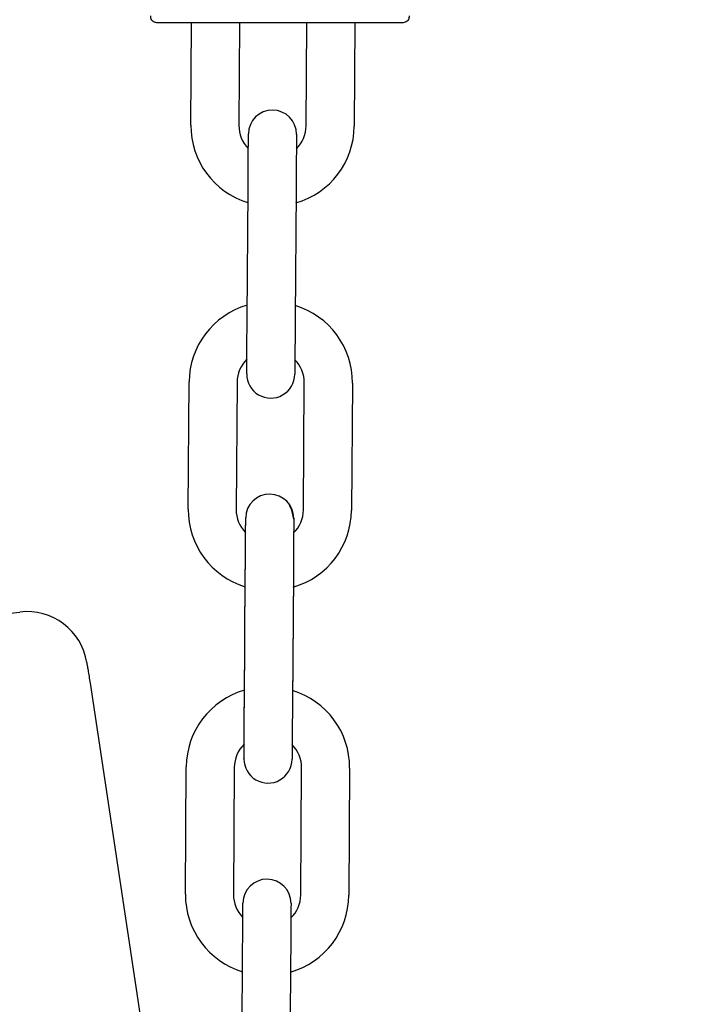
# Model space of a CAD drawing. Header units: inches. Extents: x 170 to 312, y 215 to 248.
# Tile 735 of 987: x 284.257 to 284.366, y 223.959 to 224.121. Entities that reach past the tile are written whole.
import ezdxf

# ---------------------------------------------------------------- set-up
doc = ezdxf.new("R2010")
doc.units = ezdxf.units.IN
doc.header["$LTSCALE"] = 0.25
doc.header["$MEASUREMENT"] = 0
doc.layers.add('ANNOTATIONS', color=1, linetype='Continuous')
doc.layers.add('MOTOR LH', color=7, linetype='Continuous')
doc.styles.add('ARIAL', font='arial.ttf', dxfattribs={"height": 0.09375})
doc.dimstyles.new('STANDARD$0', dxfattribs={"dimtxt": 0.09375, "dimasz": 0.09375, "dimexe": 0.03125, "dimexo": 0.046875, "dimgap": 0.09, "dimtad": 0, "dimtih": 1, "dimtoh": 1, "dimdec": 4, "dimzin": 0, "dimdsep": 46, "dimtxsty": 'ARIAL', "dimcen": 0.09, "dimadec": 0, "dimazin": 0, "dimtfac": 1, "dimtdec": 4, "dimtofl": 0, "dimtmove": 0, "dimatfit": 1, "dimfxl": 1, "dimtolj": 1, "dimtzin": 0, "dimarcsym": 0})

# ---------------------------------------------------------------- blocks, each defined once
blk = doc.blocks.new('*D111')
at = {"layer": 'ANNOTATIONS', "color": 0, "lineweight": -2, "transparency": 16777216}
for p, q in [((283.9428635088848, 224.4367350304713), (285.7888260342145, 224.4367350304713)), ((285.7575760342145, 224.3429850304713), (285.7575760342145, 222.643354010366)), ((285.7575760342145, 220.5088628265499), (285.7575760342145, 222.2084938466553)), ((285.0270509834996, 220.4151128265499), (285.7888260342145, 220.4151128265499))]:
    blk.add_line(p, q, dxfattribs=at)
at = {"layer": 'ANNOTATIONS', "color": 0, "transparency": 16777216}
for points in [[(285.7419510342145, 224.3429850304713), (285.7732010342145, 224.3429850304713), (285.7575760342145, 224.4367350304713)], [(285.7419510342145, 220.5088628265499), (285.7732010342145, 220.5088628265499), (285.7575760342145, 220.4151128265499)]]:
    blk.add_solid(points, dxfattribs=at)
at = {"layer": 'defpoints', "color": 0, "transparency": 16777216}
for p in [(283.8959885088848, 224.4367350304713), (284.9801759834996, 220.4151128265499), (285.7575760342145, 220.4151128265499)]:
    blk.add_point(p, dxfattribs=at)
at = {"layer": 'ANNOTATIONS', "color": 0, "transparency": 16777216, "insert": (285.7575760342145, 222.4259239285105), "char_height": 0.09375, "attachment_point": 5, "style": 'ARIAL'}
blk.add_mtext('\\A1;OPENING\\PHEIGHT', dxfattribs=at)
blk = doc.blocks.new('*D112')
at = {"layer": 'ANNOTATIONS', "color": 0, "lineweight": -2, "transparency": 16777216}
for p, q in [((283.9428635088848, 225.2727186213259), (286.4438146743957, 225.2727186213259)), ((286.4125646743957, 225.1789686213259), (286.4125646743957, 223.0613458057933)), ((286.4125646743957, 220.5088628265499), (286.4125646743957, 222.6264856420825)), ((285.9473951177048, 220.4151128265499), (286.4438146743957, 220.4151128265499))]:
    blk.add_line(p, q, dxfattribs=at)
at = {"layer": 'ANNOTATIONS', "color": 0, "transparency": 16777216}
for points in [[(286.3969396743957, 225.1789686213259), (286.4281896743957, 225.1789686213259), (286.4125646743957, 225.2727186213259)], [(286.3969396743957, 220.5088628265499), (286.4281896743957, 220.5088628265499), (286.4125646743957, 220.4151128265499)]]:
    blk.add_solid(points, dxfattribs=at)
at = {"layer": 'defpoints', "color": 0, "transparency": 16777216}
for p in [(283.8959885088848, 225.2727186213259), (285.9005201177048, 220.4151128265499), (286.4125646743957, 220.4151128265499)]:
    blk.add_point(p, dxfattribs=at)
at = {"layer": 'ANNOTATIONS', "color": 0, "transparency": 16777216, "insert": (286.4125646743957, 222.8439157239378), "char_height": 0.09375, "attachment_point": 5, "style": 'ARIAL'}
blk.add_mtext('\\A1;TOTAL\\PHEIGHT', dxfattribs=at)

msp = doc.modelspace()

# ---------------------------------------------------------------- linework, layer by layer
at = {"layer": 'MOTOR LH'}
for p, q in [((284.2848346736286, 224.1036698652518), (284.2849538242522, 224.1204610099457)), ((284.2928280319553, 224.1204610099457), (284.2927085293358, 224.1036140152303)), ((284.3037318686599, 224.103535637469), (284.3038519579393, 224.1204610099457)), ((284.3117261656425, 224.1204610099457), (284.3116056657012, 224.1034797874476)), ((284.2940597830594, 224.0721075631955), (284.2942078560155, 224.0929734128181)), ((284.3020816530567, 224.0929170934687), (284.3019335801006, 224.072051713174)), ((284.2843876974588, 224.0406794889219), (284.2845357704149, 224.0615448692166)), ((284.2939941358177, 224.0628519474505), (284.2939952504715, 224.0627303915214)), ((284.2924096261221, 224.0614890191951), (284.292261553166, 224.0406236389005)), ((284.3032848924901, 224.0405452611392), (284.3034329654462, 224.0614106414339)), ((284.3113067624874, 224.0613547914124), (284.3111586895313, 224.0404894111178)), ((284.2936118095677, 224.008972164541), (284.2937598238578, 224.0298380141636)), ((284.2936128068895, 224.0091171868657), (284.2937608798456, 224.0299825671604)), ((284.301633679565, 224.0297821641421), (284.3014856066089, 224.0089163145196)), ((284.3016346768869, 224.0299267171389), (284.3014866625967, 224.0090613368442)), ((284.2683217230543, 224.0121603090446), (284.2879197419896, 223.8821996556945)), ((284.2839397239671, 223.9775440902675), (284.2840877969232, 223.9984094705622)), ((284.2919615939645, 223.9983536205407), (284.2918135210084, 223.977488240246)), ((284.3028369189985, 223.9774098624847), (284.3029849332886, 223.9982757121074)), ((284.3108587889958, 223.9982198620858), (284.3107107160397, 223.9773540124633)), ((284.2931657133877, 223.9459738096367), (284.2933137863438, 223.9668391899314)), ((284.3011875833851, 223.9667833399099), (284.301039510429, 223.9459179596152))]:
    msp.add_line(p, q, dxfattribs=at)
at = {"layer": 'MOTOR LH', "flags": 128}
for points in [[(284.2942078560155, 224.0929734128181), (284.2942206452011, 224.0947779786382), (284.2942329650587, 224.0965135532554), (284.2942442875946, 224.0981130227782), (284.2942542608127, 224.0995153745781), (284.2942624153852, 224.1006656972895), (284.2942685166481, 224.1015208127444), (284.2942722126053, 224.1020469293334), (284.2942735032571, 224.1022248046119)], [(284.3021473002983, 224.1021689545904), (284.3021460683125, 224.1019910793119), (284.3021423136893, 224.101464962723), (284.3021362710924, 224.100609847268), (284.302128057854, 224.0994590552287), (284.3021181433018, 224.0980571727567), (284.3021067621, 224.0964577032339), (284.3020944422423, 224.0947221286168), (284.3020816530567, 224.0929170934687)], [(284.2939941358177, 224.0628557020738), (284.2939954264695, 224.0630335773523), (284.2939991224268, 224.0635601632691), (284.2940052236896, 224.0644148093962), (284.2940133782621, 224.0655656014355), (284.2940232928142, 224.0669674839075), (284.2940346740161, 224.0685669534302), (284.2940469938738, 224.0703025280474), (284.2940597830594, 224.0721075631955)], [(284.3019335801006, 224.072051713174), (284.3019207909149, 224.0702466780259), (284.3019084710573, 224.0685111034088), (284.3018971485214, 224.066911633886), (284.3018871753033, 224.065509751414), (284.3018790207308, 224.0643589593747), (284.301872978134, 224.0635043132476), (284.3018692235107, 224.0629777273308), (284.301867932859, 224.0627998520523)], [(284.3016993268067, 224.0390335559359), (284.3014103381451, 224.0405424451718), (284.30100190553, 224.0412990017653)], [(284.2938095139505, 224.0368361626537), (284.2938144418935, 224.037530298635), (284.2938204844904, 224.03838541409), (284.2938242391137, 224.0389120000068), (284.2938264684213, 224.0392264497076)], [(284.2938095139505, 224.0368361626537), (284.2938154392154, 224.0376753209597), (284.2938215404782, 224.0385299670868), (284.2938252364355, 224.0390565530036)], [(284.2938242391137, 224.0389120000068), (284.2938254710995, 224.0390894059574)], [(284.2938252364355, 224.0390565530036), (284.2938265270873, 224.0392344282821)], [(284.3016993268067, 224.0390335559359), (284.301698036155, 224.0388561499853), (284.3016943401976, 224.0383295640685), (284.3016882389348, 224.0374744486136), (284.3016800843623, 224.0363241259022), (284.3016701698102, 224.0349217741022), (284.3016587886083, 224.0333223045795)], [(284.3017003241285, 224.0391785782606), (284.3016990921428, 224.0390007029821), (284.3016953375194, 224.0384741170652), (284.3016892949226, 224.0376194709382), (284.3016811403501, 224.036468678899), (284.301671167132, 224.0350667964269), (284.3016598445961, 224.0334673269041)], [(284.2937598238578, 224.0298380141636), (284.2937726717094, 224.0316425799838), (284.2937849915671, 224.0333781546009), (284.293796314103, 224.0349776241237), (284.2938062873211, 224.0363799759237), (284.2938144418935, 224.037530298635)], [(284.2937608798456, 224.0299825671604), (284.2937736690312, 224.0317876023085), (284.2937859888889, 224.0335231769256), (284.2937973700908, 224.0351226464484), (284.2938072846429, 224.0365245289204), (284.2938154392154, 224.0376753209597)], [(284.3016598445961, 224.0334673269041), (284.3016464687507, 224.0315867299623), (284.301633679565, 224.0297821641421)], [(284.3016475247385, 224.031731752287), (284.3016346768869, 224.0299267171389)], [(284.2935461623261, 223.9997203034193), (284.2935473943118, 223.9998981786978), (284.2935511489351, 224.0004247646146), (284.293557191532, 224.0012798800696), (284.2935653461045, 224.002430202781), (284.2935753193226, 224.003832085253), (284.2935867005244, 224.0054315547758), (284.2935989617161, 224.0071671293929), (284.2936118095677, 224.008972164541)], [(284.2935471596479, 223.999865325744), (284.2935484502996, 224.0000432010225), (284.293552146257, 224.0005693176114), (284.2935582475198, 224.0014244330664), (284.2935664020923, 224.0025752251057), (284.2935763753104, 224.0039771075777), (284.2935876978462, 224.0055765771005), (284.2936000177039, 224.0073121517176), (284.2936128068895, 224.0091171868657)], [(284.3014856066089, 224.0089163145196), (284.3014728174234, 224.0071112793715)], [(284.3014866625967, 224.0090613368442), (284.3014738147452, 224.0072563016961)], [(284.3014738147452, 224.0072563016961), (284.3014604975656, 224.0053757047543), (284.3014491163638, 224.0037762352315), (284.3014392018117, 224.0023743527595), (284.3014310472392, 224.0012240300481), (284.3014249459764, 224.0003689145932), (284.301421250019, 223.9998423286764), (284.3014199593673, 223.9996644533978)], [(284.3014614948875, 224.005520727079), (284.3014501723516, 224.0039212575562), (284.3014401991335, 224.0025193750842), (284.301432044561, 224.0013685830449), (284.3014260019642, 224.0005134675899), (284.3014222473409, 223.999987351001), (284.3014210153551, 223.9998094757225)], [(284.2933624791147, 223.9736998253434), (284.2933683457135, 223.9745319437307), (284.2933744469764, 223.9753870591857), (284.2933781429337, 223.9759131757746), (284.2933793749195, 223.9760830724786)], [(284.2933781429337, 223.9759131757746), (284.2933794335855, 223.9760910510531)], [(284.3012532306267, 223.9760352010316), (284.3012519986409, 223.9758573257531), (284.3012482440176, 223.9753312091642), (284.3012422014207, 223.9744760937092), (284.3012362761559, 223.9736458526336)], [(284.2933137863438, 223.9668391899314), (284.2933265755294, 223.9686442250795), (284.2933388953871, 223.9703797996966), (284.293350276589, 223.9719792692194), (284.2933601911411, 223.9733811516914), (284.2933683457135, 223.9745319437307)], [(284.3012422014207, 223.9744760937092), (284.3012339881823, 223.97332530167), (284.3012240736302, 223.971923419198), (284.3012126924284, 223.9703239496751), (284.3012004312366, 223.968588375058), (284.3011875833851, 223.9667833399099)]]:
    msp.add_lwpolyline(points, dxfattribs=at)
at = {"layer": 'MOTOR LH'}
msp.add_circle((284.1911705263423, 224.2287285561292), 0.1230314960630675, dxfattribs=at)
for centre, radius, start, end in [((284.2982104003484, 224.1021969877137), 0.003937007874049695, 359.5934504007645, 179.5934313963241), ((284.2980233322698, 224.1035763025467), 0.01318897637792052, 179.5934504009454, 253.1193385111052), ((284.2980233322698, 224.1035763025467), 0.005314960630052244, 179.593450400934, 224.8685372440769), ((284.2984170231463, 224.1035735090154), 0.005314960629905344, 314.3183635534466, 359.5934504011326), ((284.2984170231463, 224.1035735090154), 0.01318897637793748, 286.0675622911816, 359.5934504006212), ((284.2977244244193, 224.0614513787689), 0.01318897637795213, 106.0675622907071, 179.5934504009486), ((284.2981181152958, 224.0614485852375), 0.01318897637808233, 359.5934504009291, 73.11933851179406), ((284.2977244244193, 224.0614513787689), 0.005314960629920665, 134.3183635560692, 179.5934504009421), ((284.2981181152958, 224.0614485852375), 0.005314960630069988, 359.5934504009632, 44.86853724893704), ((284.2979310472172, 224.0628279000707), 0.003937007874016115, 179.5934504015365, 359.6472695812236), ((284.2977634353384, 224.0392064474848), 0.003937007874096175, 359.5934504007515, 179.5934313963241), ((284.2975763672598, 224.0405857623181), 0.01318897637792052, 179.5934504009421, 253.1193385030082), ((284.2975763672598, 224.0405857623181), 0.005314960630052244, 179.593450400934, 224.8677048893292), ((284.2979700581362, 224.0405829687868), 0.005314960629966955, 314.3178860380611, 359.5934504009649), ((284.2979700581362, 224.0405829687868), 0.01318897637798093, 286.0675622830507, 359.5934504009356), ((284.2580350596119, 224.0140462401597), 0.009841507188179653, 8.54466251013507, 97.27328360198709), ((284.2972764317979, 223.9983160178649), 0.01318897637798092, 106.0675622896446, 179.5934504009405), ((284.2976701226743, 223.9983132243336), 0.01318897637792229, 359.5934504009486, 73.11933850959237), ((284.2972764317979, 223.9983160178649), 0.005314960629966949, 134.3183635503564, 179.5934504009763), ((284.2976701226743, 223.9983132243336), 0.005314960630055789, 359.5934504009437, 44.86853723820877), ((284.2974830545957, 223.9996925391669), 0.003937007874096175, 179.5934504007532, 359.5934688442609), ((284.2973163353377, 223.9760632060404), 0.003937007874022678, 359.5934504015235, 179.5934313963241), ((284.2971283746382, 223.9774504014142), 0.01318897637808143, 179.5934504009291, 253.1236354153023), ((284.2971283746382, 223.9774504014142), 0.005314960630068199, 179.5934504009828, 224.8829269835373), ((284.2975220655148, 223.9774476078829), 0.0131889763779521, 286.0718592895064, 359.5934504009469), ((284.2975220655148, 223.9774476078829), 0.005314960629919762, 314.3327568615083, 359.5934504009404)]:
    msp.add_arc(centre, radius, start, end, dxfattribs=at)
for points, knots in [([(284.2792610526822, 224.1204610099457), (284.2791617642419, 224.1204697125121), (284.2789552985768, 224.1204878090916), (284.2786681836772, 224.120637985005), (284.2784273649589, 224.120884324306), (284.2782770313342, 224.1212106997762), (284.2782816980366, 224.1214496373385), (284.2782839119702, 224.1215629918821)], [0, 0, 0, 0, 0.1792247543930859, 0.3726894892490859, 0.5711136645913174, 0.7965317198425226, 1, 1, 1, 1]), ([(284.3205925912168, 224.1215629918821), (284.3205959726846, 224.1214679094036), (284.3206030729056, 224.1212682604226), (284.3204970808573, 224.1209710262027), (284.3202878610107, 224.1206983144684), (284.3199790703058, 224.1204990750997), (284.3197333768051, 224.1204733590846), (284.3196153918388, 224.1204610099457)], [0, 0, 0, 0, 0.1712335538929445, 0.3595468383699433, 0.5571050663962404, 0.7873165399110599, 1, 1, 1, 1]), ([(284.3196153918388, 224.1204610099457), (284.3195403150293, 224.1204610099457), (284.3193901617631, 224.1204610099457), (284.3181903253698, 224.1204610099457), (284.3163255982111, 224.1204610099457), (284.3137969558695, 224.1204610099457), (284.3107205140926, 224.1204610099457), (284.3072094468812, 224.1204610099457), (284.3033999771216, 224.1204610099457), (284.2994382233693, 224.1204610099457), (284.2954764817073, 224.1204610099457), (284.2916670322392, 224.1204610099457), (284.2881559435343, 224.1204610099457), (284.2850795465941, 224.1204610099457), (284.2825509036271, 224.1204610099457), (284.2806861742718, 224.1204610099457), (284.2794863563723, 224.1204610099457), (284.2793361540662, 224.1204610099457), (284.2792610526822, 224.1204610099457)], [0, 0, 0, 0, 0.0624999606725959, 0.1249996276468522, 0.1875001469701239, 0.2499995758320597, 0.3125003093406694, 0.3750000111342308, 0.4375002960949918, 0.5000003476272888, 0.5625003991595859, 0.6249997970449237, 0.6875003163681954, 0.7500003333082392, 0.8124997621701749, 0.8750002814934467, 0.9374999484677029, 1, 1, 1, 1]), ([(284.2485508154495, 224.0227567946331), (284.2499286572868, 224.0229326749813), (284.2526843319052, 224.0232844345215), (284.2554208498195, 224.0236338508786), (284.2567891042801, 224.0238085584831)], [0, 0, 0, 0, 0.5000016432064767, 1, 1, 1, 1]), ([(284.2677673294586, 224.0155084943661), (284.2677945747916, 224.0153701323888), (284.2678502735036, 224.0150872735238), (284.2679871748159, 224.0142818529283), (284.2681464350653, 224.0133043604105), (284.2682641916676, 224.0125357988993), (284.2683217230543, 224.0121603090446)], [0, 0, 0, 0, 0.2460517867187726, 0.5030134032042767, 0.7571912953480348, 1, 1, 1, 1])]:
    msp.add_open_spline(points, degree=3, knots=knots, dxfattribs=at)

# ---------------------------------------------------------------- dimensions: what is measured, and where the dimension line sits
at = {"layer": 'ANNOTATIONS'}
for base, p1, p2, text, picture, middle in [((286.4125646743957, 220.4151128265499), (283.8959885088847, 225.2727186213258), (285.9005201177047, 220.4151128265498), 'TOTAL\\PHEIGHT', '*D112', (286.4125646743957, 222.8439157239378)), ((285.7575760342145, 220.4151128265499), (283.8959885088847, 224.4367350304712), (284.9801759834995, 220.4151128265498), 'OPENING\\PHEIGHT', '*D111', (285.7575760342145, 222.4259239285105))]:
    dim = msp.add_linear_dim(base=base, p1=p1, p2=p2, angle=90, text=text, dimstyle='STANDARD$0', dxfattribs=at)
    dim.commit()
    dim.dimension.update_dxf_attribs({"geometry": picture, "text_midpoint": middle})

doc.saveas('drawing.dxf')
